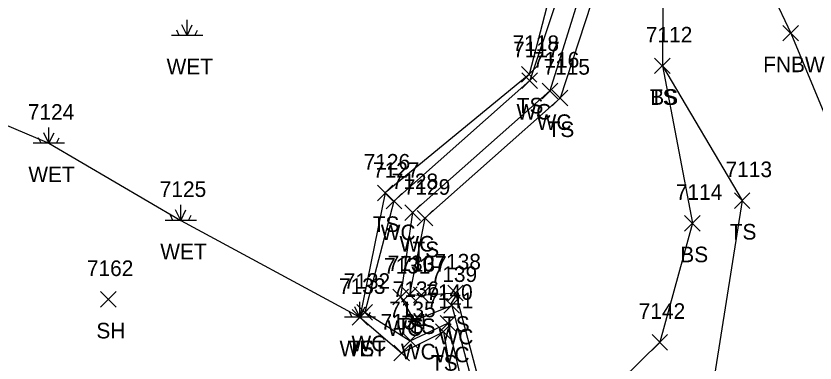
# Model space of a CAD drawing. Extents: x 1472233 to 1475777, y 540726 to 543442.
# Drawn here: x 1472552.6 to 1472654.9, y 541249 to 541293.5 of the extents above; entities that cross this region are included whole.
import ezdxf

# ---------------------------------------------------------------- set-up
doc = ezdxf.new("R2010")
doc.units = 0
for name, color, linetype in [('L_A', 7, 'Continuous'), ('L_I', 7, 'Continuous'), ('L_TIC', 7, 'Continuous'), ('LAWE', 7, 'Continuous'), ('LELB', 7, 'Continuous'), ('LFNC', 7, 'Continuous'), ('LWET', 7, 'Continuous')]:
    doc.layers.add(name, color=color, linetype=linetype)

msp = doc.modelspace()

# ---------------------------------------------------------------- linework, layer by layer
at = {"layer": 'L_TIC'}
for points in [[(1472650.83, 541290.28), (1472652.83, 541292.28)], [(1472652.83, 541290.28), (1472650.83, 541292.28)], [(1472634.4, 541286.09), (1472636.4, 541288.09)], [(1472636.4, 541286.09), (1472634.4, 541288.09)], [(1472634.4, 541286.09), (1472636.4, 541288.09)], [(1472636.4, 541286.09), (1472634.4, 541288.09)], [(1472617.34, 541284.99), (1472619.34, 541286.99)], [(1472619.34, 541284.99), (1472617.34, 541286.99)], [(1472617.41, 541284.2), (1472619.41, 541286.2)], [(1472619.41, 541284.2), (1472617.41, 541286.2)], [(1472619.99, 541282.87), (1472621.99, 541284.87)], [(1472621.99, 541282.87), (1472619.99, 541284.87)], [(1472621.29, 541281.96), (1472623.29, 541283.96)], [(1472623.29, 541281.96), (1472621.29, 541283.96)], [(1472598.9, 541269.79), (1472600.9, 541271.79)], [(1472600.9, 541269.79), (1472598.9, 541271.79)], [(1472600.03, 541268.74), (1472602.03, 541270.74)], [(1472602.03, 541268.74), (1472600.03, 541270.74)], [(1472644.61, 541268.82), (1472646.61, 541270.82)], [(1472646.61, 541268.82), (1472644.61, 541270.82)], [(1472602.42, 541267.28), (1472604.42, 541269.28)], [(1472604.42, 541267.28), (1472602.42, 541269.28)], [(1472603.99, 541266.56), (1472605.99, 541268.56)], [(1472605.99, 541266.56), (1472603.99, 541268.56)], [(1472638.25, 541265.91), (1472640.25, 541267.91)], [(1472640.25, 541265.91), (1472638.25, 541267.91)], [(1472600.88, 541256.46), (1472602.88, 541258.46)], [(1472602.88, 541256.46), (1472600.88, 541258.46)], [(1472602.01, 541256.77), (1472604.01, 541258.77)], [(1472604.01, 541256.77), (1472602.01, 541258.77)], [(1472603.53, 541256.7), (1472605.53, 541258.7)], [(1472605.53, 541256.7), (1472603.53, 541258.7)], [(1472607.91, 541256.98), (1472609.91, 541258.98)], [(1472609.91, 541256.98), (1472607.91, 541258.98)], [(1472563.45, 541256.14), (1472565.45, 541258.14)], [(1472565.45, 541256.14), (1472563.45, 541258.14)], [(1472596.29, 541254.5), (1472598.29, 541256.5)], [(1472598.29, 541254.5), (1472596.29, 541256.5)], [(1472607.43, 541255.38), (1472609.43, 541257.38)], [(1472609.43, 541255.38), (1472607.43, 541257.38)], [(1472595.68, 541253.85), (1472597.68, 541255.85)], [(1472597.68, 541253.85), (1472595.68, 541255.85)], [(1472602.61, 541253.45), (1472604.61, 541255.45)], [(1472604.61, 541253.45), (1472602.61, 541255.45)], [(1472606.94, 541253.08), (1472608.94, 541255.08)], [(1472608.94, 541253.08), (1472606.94, 541255.08)], [(1472606.36, 541252), (1472608.36, 541254)], [(1472608.36, 541252), (1472606.36, 541254)], [(1472602.11, 541250.85), (1472604.11, 541252.85)], [(1472604.11, 541250.85), (1472602.11, 541252.85)], [(1472634.07, 541250.65), (1472636.07, 541252.65)], [(1472636.07, 541250.65), (1472634.07, 541252.65)], [(1472601, 541249.28), (1472603, 541251.28)], [(1472603, 541249.28), (1472601, 541251.28)]]:
    msp.add_lwpolyline(points, dxfattribs=at)
at = {"layer": 'LAWE'}
for points in [[(1472633.46, 541334.15), (1472627.09, 541328.68), (1472620.45, 541323.86), (1472619.36, 541318.44), (1472623.54, 541315.6), (1472629.37, 541313.63), (1472624.67, 541303.88), (1472618.41, 541285.2), (1472601.03, 541269.74), (1472597.29, 541255.5), (1472603.11, 541251.85), (1472607.94, 541254.08), (1472613.37, 541230.66)], [(1472633.46, 541334.15), (1472637.05, 541330.73), (1472638.55, 541328.47), (1472632.33, 541322.29), (1472629.87, 541320.52), (1472630.7, 541313.78), (1472626.99, 541303.23), (1472620.99, 541283.87), (1472603.42, 541268.28), (1472601.88, 541257.46), (1472603.61, 541254.45), (1472608.43, 541256.38), (1472615.13, 541230.92)]]:
    msp.add_lwpolyline(points, dxfattribs=at)
at = {"layer": 'LELB'}
for points in [[(1472642.1, 541331.4), (1472637.01, 541338.08), (1472631.4, 541337.21), (1472625.98, 541330.38), (1472617.81, 541325.24), (1472617.35, 541317.21), (1472622.96, 541314.25), (1472628.05, 541312.74), (1472623.08, 541304.27), (1472618.34, 541285.99), (1472599.9, 541270.79), (1472596.68, 541254.85), (1472602, 541250.28), (1472607.36, 541253), (1472611.23, 541230.76)], [(1472642.1, 541331.4), (1472644.46, 541324.98), (1472638.15, 541322.75), (1472633.34, 541320.01), (1472631.43, 541319.9), (1472632.43, 541314.99), (1472628.68, 541302.43), (1472622.29, 541282.96), (1472604.99, 541267.56), (1472603.01, 541257.77), (1472604.53, 541257.7), (1472608.91, 541257.98), (1472616.12, 541230.71)], [(1472635.49, 541304.38), (1472635.4, 541287.09), (1472639.25, 541266.91), (1472635.07, 541251.65), (1472620.06, 541236.88), (1472619.74, 541221), (1472611.61, 541206.87), (1472612.68, 541174.42), (1472603.82, 541140.59), (1472615.26, 541104.88), (1472631.44, 541065.69), (1472649.59, 541015.19), (1472668.21, 541022.13), (1472691.25, 541012.03)], [(1472635.4, 541287.09), (1472645.61, 541269.82), (1472641.53, 541243.93), (1472627.92, 541237.01), (1472626.9, 541217.8), (1472627.61, 541201.05), (1472627.16, 541165.43), (1472614.45, 541140.86), (1472628.77, 541112.15), (1472641.98, 541074.45), (1472699.8, 541024.04), (1472744.87, 541007.57), (1472760.97, 540988.57), (1472777.56, 540981.86), (1472785.51, 540968.17), (1472789.6, 540958.75), (1472787.49, 540948.26)]]:
    msp.add_lwpolyline(points, dxfattribs=at)
at = {"layer": 'LFNC'}
msp.add_lwpolyline([(1472647.15, 541301.24), (1472651.83, 541291.28), (1472665.72, 541257.91), (1472681.47, 541221.59), (1472697.26, 541178.93), (1472715.32, 541137.6), (1472729.56, 541097.11), (1472743.08, 541066.44), (1472761.33, 541024.26), (1472777.56, 540981.86)], dxfattribs=at)
at = {"layer": 'LWET'}
for p, q in [((1472574.54, 541291), (1472573.87, 541292.34)), ((1472574.54, 541291), (1472574.54, 541293)), ((1472574.54, 541291), (1472575.21, 541292.34)), ((1472573.54, 541291), (1472573.21, 541291.67)), ((1472575.54, 541291), (1472575.87, 541291.67)), ((1472576.54, 541291), (1472572.54, 541291)), ((1472556.84, 541277.18), (1472556.84, 541279.18)), ((1472556.84, 541277.18), (1472556.18, 541278.52)), ((1472556.84, 541277.18), (1472557.51, 541278.52)), ((1472558.84, 541277.18), (1472554.84, 541277.18)), ((1472555.84, 541277.18), (1472555.51, 541277.85)), ((1472557.84, 541277.18), (1472558.18, 541277.85)), ((1472573.73, 541267.28), (1472573.73, 541269.28)), ((1472572.73, 541267.28), (1472572.4, 541267.95)), ((1472573.73, 541267.28), (1472573.06, 541268.61)), ((1472573.73, 541267.28), (1472574.4, 541268.61)), ((1472574.73, 541267.28), (1472575.06, 541267.95)), ((1472575.73, 541267.28), (1472571.73, 541267.28)), ((1472596.68, 541254.85), (1472596.68, 541256.85)), ((1472595.68, 541254.85), (1472595.35, 541255.51)), ((1472596.68, 541254.85), (1472596.01, 541256.18)), ((1472596.68, 541254.85), (1472597.35, 541256.18)), ((1472597.68, 541254.85), (1472598.01, 541255.51)), ((1472598.68, 541254.85), (1472594.68, 541254.85))]:
    msp.add_line(p, q, dxfattribs=at)
msp.add_lwpolyline([(1472508.98, 541329.05), (1472508.72, 541309.75), (1472528.16, 541293.52), (1472542.41, 541283.29), (1472556.84, 541277.18), (1472573.73, 541267.28), (1472596.68, 541254.85)], dxfattribs=at)

# ---------------------------------------------------------------- texts
at = {"layer": 'L_A'}
for s, p in [('FNBW', (1472648.3, 541286.28)), ('WET', (1472571.92, 541286)), ('TS', (1472633.81, 541282.09)), ('BS', (1472633.84, 541282.09)), ('TS', (1472616.75, 541280.99)), ('WC', (1472616.72, 541280.2)), ('WC', (1472619.3, 541278.87)), ('TS', (1472620.7, 541277.96)), ('WET', (1472554.22, 541272.18)), ('TS', (1472598.31, 541265.79)), ('WC', (1472599.34, 541264.74)), ('TS', (1472644.02, 541264.82)), ('WC', (1472601.73, 541263.28)), ('TS', (1472603.4, 541262.56)), ('WET', (1472571.11, 541262.28)), ('BS', (1472637.69, 541261.91)), ('WC', (1472600.19, 541252.46)), ('TS', (1472601.42, 541252.77)), ('TS', (1472602.93, 541252.7)), ('TS', (1472607.31, 541252.98)), ('SH', (1472562.93, 541252.14)), ('WC', (1472606.74, 541251.38)), ('WC', (1472595.59, 541250.5)), ('WET', (1472594.06, 541249.85)), ('TS', (1472595.09, 541249.85)), ('WC', (1472601.92, 541249.45)), ('WC', (1472606.25, 541249.08)), ('TS', (1472605.77, 541248))]:
    msp.add_text(s, height=2, dxfattribs=at).set_placement(p)
at = {"layer": 'L_I'}
for s, p in [('7112', (1472633.28, 541290.09)), ('7112', (1472633.28, 541290.09)), ('7118', (1472616.21, 541288.99)), ('7117', (1472616.29, 541288.2)), ('7116', (1472618.81, 541286.87)), ('7115', (1472620.17, 541285.96)), ('7124', (1472554.15, 541280.18)), ('7126', (1472597.15, 541273.79)), ('7113', (1472643.49, 541272.82)), ('7127', (1472598.34, 541272.74)), ('7128', (1472600.73, 541271.28)), ('7125', (1472571.04, 541270.28)), ('7129', (1472602.29, 541270.56)), ('7114', (1472637.12, 541269.91)), ('7130', (1472600.23, 541260.77)), ('7137', (1472601.83, 541260.7)), ('7138', (1472606.21, 541260.98)), ('7162', (1472561.71, 541260.14)), ('7131', (1472599.75, 541260.46)), ('7132', (1472594.59, 541258.5)), ('7139', (1472605.73, 541259.38)), ('7133', (1472593.99, 541257.85)), ('7133', (1472593.99, 541257.85)), ('7136', (1472600.86, 541257.45)), ('7140', (1472605.16, 541257.08)), ('7141', (1472605.23, 541256)), ('7135', (1472600.42, 541254.85)), ('7142', (1472632.37, 541254.65)), ('7134', (1472599.31, 541253.28))]:
    msp.add_text(s, height=2, dxfattribs=at).set_placement(p)

doc.saveas('drawing.dxf')
